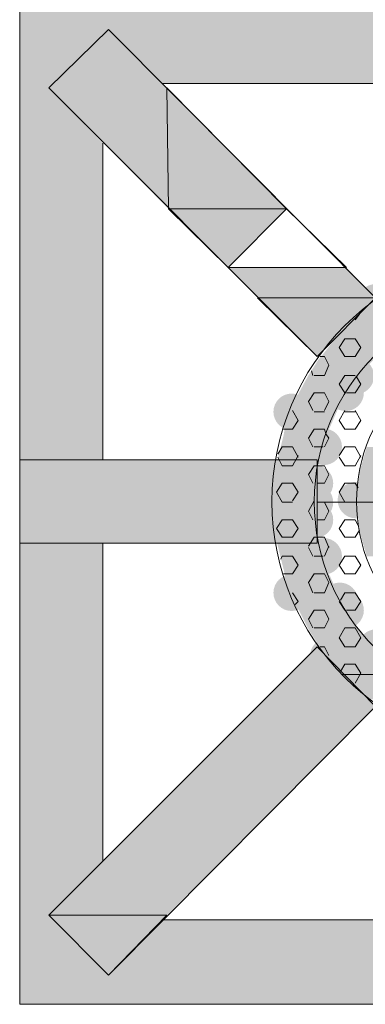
# Model space of a CAD drawing. Extents: x 3940905 to 4145695, y 925352 to 1109797.
# Tile 510 of 656: x 4009844 to 4009964, y 1099759 to 1100102. Entities that reach past the tile are written whole.
import ezdxf

# ---------------------------------------------------------------- set-up
doc = ezdxf.new("R2010")
doc.units = 0
doc.header["$LTSCALE"] = 750
doc.header["$MEASUREMENT"] = 0
doc.layers.add('CKD Equipments', color=252, linetype='CONTINUOUS', lineweight=0)

msp = doc.modelspace()

# ---------------------------------------------------------------- hatches: boundary and pattern name
at = {"layer": 'CKD Equipments', "true_color": 0xffffff}
h = msp.add_hatch(color=7, dxfattribs=at)
h.paths.add_polyline_path([(4009843.91, 1100098.92), (4010004.19, 1100109.1), (4009843.91, 1100109.1)])
h.paths.add_polyline_path([(4010004.19, 1100098.92), (4009843.91, 1100098.92), (4010004.19, 1100109.1)])
h = msp.add_hatch(color=7, dxfattribs=at)
h.paths.add_polyline_path([(4009843.91, 1100078.57), (4009874.95, 1100098.92), (4009843.91, 1100098.92)])
h.paths.add_polyline_path([(4009854.09, 1100078.57), (4009843.91, 1100078.57), (4009874.95, 1100098.92)])
at = {"layer": 'CKD Equipments', "true_color": 0x808080}
h = msp.add_hatch(color=8, dxfattribs=at)
h.paths.add_polyline_path([(4009854.09, 1100078.57), (4009895.3, 1100078.57), (4009874.95, 1100098.92)])
h.paths.add_polyline_path([(4009895.81, 1100036.34), (4009854.09, 1100078.57), (4009895.3, 1100078.57)])
at = {"layer": 'CKD Equipments', "true_color": 0xffffff}
h = msp.add_hatch(color=7, dxfattribs=at)
h.paths.add_polyline_path([(4009893.77, 1100080.09), (4010004.19, 1100098.92), (4009874.95, 1100098.92)])
h.paths.add_polyline_path([(4010004.19, 1100080.09), (4009893.77, 1100080.09), (4010004.19, 1100098.92)])
h = msp.add_hatch(color=7, dxfattribs=at)
h.paths.add_polyline_path([(4009843.91, 1100059.23), (4009854.09, 1100078.57), (4009843.91, 1100078.57)])
h.paths.add_polyline_path([(4009872.91, 1100059.23), (4009843.91, 1100059.23), (4009854.09, 1100078.57)])
h = msp.add_hatch(color=7, dxfattribs=at)
h.paths.add_polyline_path([(4009843.91, 1099948.82), (4009872.91, 1100059.23), (4009843.91, 1100059.23)])
h.paths.add_polyline_path([(4009872.91, 1099948.82), (4009843.91, 1099948.82), (4009872.91, 1100059.23)])
at = {"layer": 'CKD Equipments', "true_color": 0xff0000}
h = msp.add_hatch(color=1, dxfattribs=at)
h.paths.add_polyline_path([(4009926.85, 1100005.3), (4009957.88, 1100015.98), (4009916.67, 1100015.98)])
h.paths.add_polyline_path([(4009968.06, 1100005.3), (4009926.85, 1100005.3), (4009957.88, 1100015.98)])
at = {"layer": 'CKD Equipments', "true_color": 0x808080}
h = msp.add_hatch(color=8, dxfattribs=at)
edge = h.paths.add_edge_path(flags=16)
edge.add_arc((4009968.06, 1100004.03), 6.11, 0, 360)
h = msp.add_hatch(color=8, dxfattribs=at)
edge = h.paths.add_edge_path(flags=16)
edge.add_arc((4009960.43, 1099997.67), 6.61, 0, 360)
h = msp.add_hatch(color=8, dxfattribs=at)
h.paths.add_polyline_path([(4009989.94, 1100000.21), (4009966.53, 1100003.26), (4009998.59, 1100003.26)])
h.paths.add_polyline_path([(4009962.97, 1100000.21), (4009989.94, 1100000.21), (4009966.53, 1100003.26)])
h = msp.add_hatch(color=8, dxfattribs=at)
h.paths.add_polyline_path([(4009979.76, 1099994.61), (4009962.97, 1100000.21), (4009989.94, 1100000.21)])
h.paths.add_polyline_path([(4009956.87, 1099994.61), (4009979.76, 1099994.61), (4009962.97, 1100000.21)])
h = msp.add_hatch(color=8, dxfattribs=at)
h.paths.add_polyline_path([(4009970.1, 1099986.98), (4009956.36, 1099994.1), (4009979.25, 1099994.1)])
h.paths.add_polyline_path([(4009950.76, 1099986.98), (4009970.1, 1099986.98), (4009956.36, 1099994.1)])
h = msp.add_hatch(color=8, dxfattribs=at)
h.paths.add_polyline_path([(4009979.25, 1099994.1), (4009956.87, 1099994.61), (4009979.76, 1099994.61)])
h.paths.add_polyline_path([(4009956.36, 1099994.1), (4009979.25, 1099994.1), (4009956.87, 1099994.61)])
h = msp.add_hatch(color=8, dxfattribs=at)
h.paths.add_polyline_path([(4009967.55, 1099983.93), (4009950.76, 1099986.98), (4009970.1, 1099986.98)])
h.paths.add_polyline_path([(4009948.22, 1099983.93), (4009967.55, 1099983.93), (4009950.76, 1099986.98)])
h = msp.add_hatch(color=8, dxfattribs=at)
h.paths.add_polyline_path([(4009961.95, 1099978.33), (4009948.22, 1099983.93), (4009967.55, 1099983.93)])
h.paths.add_polyline_path([(4009944.65, 1099978.33), (4009961.95, 1099978.33), (4009948.22, 1099983.93)])
h = msp.add_hatch(color=8, dxfattribs=at)
edge = h.paths.add_edge_path(flags=16)
edge.add_arc((4009961.19, 1099978.08), 6.35, 0, 360)
h = msp.add_hatch(color=8, dxfattribs=at)
edge = h.paths.add_edge_path(flags=16)
edge.add_arc((4009957.63, 1099972.23), 6.36, 0, 360)
h = msp.add_hatch(color=8, dxfattribs=at)
h.paths.add_polyline_path([(4009958.39, 1099972.73), (4009944.65, 1099978.33), (4009961.95, 1099978.33)])
h.paths.add_polyline_path([(4009941.6, 1099972.73), (4009958.39, 1099972.73), (4009944.65, 1099978.33)])
h = msp.add_hatch(color=8, dxfattribs=at)
edge = h.paths.add_edge_path(flags=16)
edge.add_arc((4009938.8, 1099965.61), 6.36, 0, 360)
h = msp.add_hatch(color=8, dxfattribs=at)
h.paths.add_polyline_path([(4009955.85, 1099968.66), (4009941.6, 1099972.73), (4009958.39, 1099972.73)])
h.paths.add_polyline_path([(4009939.57, 1099968.66), (4009955.85, 1099968.66), (4009941.6, 1099972.73)])
h = msp.add_hatch(color=8, dxfattribs=at)
h.paths.add_polyline_path([(4009952.29, 1099960.52), (4009939.57, 1099968.66), (4009955.85, 1099968.66)])
h.paths.add_polyline_path([(4009936.51, 1099960.52), (4009952.29, 1099960.52), (4009939.57, 1099968.66)])
h = msp.add_hatch(color=8, dxfattribs=at)
h.paths.add_polyline_path([(4009950.76, 1099957.47), (4009936.51, 1099960.52), (4009952.29, 1099960.52)])
h.paths.add_polyline_path([(4009936, 1099957.47), (4009950.76, 1099957.47), (4009936.51, 1099960.52)])
h = msp.add_hatch(color=8, dxfattribs=at)
edge = h.paths.add_edge_path(flags=16)
edge.add_arc((4009950, 1099953.4), 6.36, 0, 360)
h = msp.add_hatch(color=8, dxfattribs=at)
h.paths.add_polyline_path([(4009948.22, 1099947.29), (4009936, 1099957.47), (4009950.76, 1099957.47)])
h.paths.add_polyline_path([(4009933.46, 1099947.29), (4009948.22, 1099947.29), (4009936, 1099957.47)])
h = msp.add_hatch(color=8, dxfattribs=at)
h.paths.add_polyline_path([(4009968.57, 1099944.75), (4009965.01, 1099953.4), (4009971.11, 1099953.4)])
h.paths.add_polyline_path([(4009962.46, 1099944.75), (4009968.57, 1099944.75), (4009965.01, 1099953.4)])
h = msp.add_hatch(color=8, dxfattribs=at)
h.paths.add_polyline_path([(4009843.91, 1099919.82), (4009895.81, 1099948.82), (4009843.91, 1099948.82)])
h.paths.add_polyline_path([(4009895.81, 1099919.82), (4009843.91, 1099919.82), (4009895.81, 1099948.82)])
at = {"layer": 'CKD Equipments', "true_color": 0xff0000}
h = msp.add_hatch(color=1, dxfattribs=at)
h.paths.add_polyline_path([(4009895.81, 1099919.82), (4009947.71, 1099948.82), (4009895.81, 1099948.82)])
h.paths.add_polyline_path([(4009947.71, 1099919.82), (4009895.81, 1099919.82), (4009947.71, 1099948.82)])
at = {"layer": 'CKD Equipments', "true_color": 0x808080}
h = msp.add_hatch(color=8, dxfattribs=at)
h.paths.add_polyline_path([(4009947.2, 1099934.06), (4009933.46, 1099946.28), (4009948.22, 1099946.28)])
h.paths.add_polyline_path([(4009932.44, 1099934.06), (4009947.2, 1099934.06), (4009933.46, 1099946.28)])
h = msp.add_hatch(color=8, dxfattribs=at)
h.paths.add_polyline_path([(4009948.22, 1099946.28), (4009933.46, 1099947.29), (4009948.22, 1099947.29)])
h.paths.add_polyline_path([(4009933.46, 1099946.28), (4009948.22, 1099946.28), (4009933.46, 1099947.29)])
h = msp.add_hatch(color=8, dxfattribs=at)
edge = h.paths.add_edge_path(flags=16)
edge.add_arc((4009946.94, 1099940.68), 6.36, 0, 360)
h = msp.add_hatch(color=8, dxfattribs=at)
h.paths.add_polyline_path([(4009968.57, 1099943.73), (4009962.46, 1099944.75), (4009968.57, 1099944.75)])
h.paths.add_polyline_path([(4009962.46, 1099943.73), (4009968.57, 1099943.73), (4009962.46, 1099944.75)])
h = msp.add_hatch(color=8, dxfattribs=at)
edge = h.paths.add_edge_path(flags=16)
edge.add_arc((4009961.19, 1099934.83), 6.35, 0, 360)
h = msp.add_hatch(color=8, dxfattribs=at)
h.paths.add_polyline_path([(4009967.55, 1099934.06), (4009962.46, 1099943.73), (4009968.57, 1099943.73)])
h.paths.add_polyline_path([(4009961.45, 1099934.06), (4009967.55, 1099934.06), (4009962.46, 1099943.73)])
h = msp.add_hatch(color=8, dxfattribs=at)
edge = h.paths.add_edge_path(flags=16)
edge.add_arc((4009946.94, 1099934.06), 6.36, 0, 360)
h = msp.add_hatch(color=8, dxfattribs=at)
h.paths.add_polyline_path([(4009948.22, 1099922.36), (4009932.44, 1099934.06), (4009947.2, 1099934.06)])
h.paths.add_polyline_path([(4009933.46, 1099922.36), (4009948.22, 1099922.36), (4009932.44, 1099934.06)])
h = msp.add_hatch(color=8, dxfattribs=at)
edge = h.paths.add_edge_path(flags=16)
edge.add_arc((4009946.94, 1099927.96), 6.36, 0, 360)
h = msp.add_hatch(color=8, dxfattribs=at)
h.paths.add_polyline_path([(4009968.57, 1099924.4), (4009961.45, 1099934.06), (4009967.55, 1099934.06)])
h.paths.add_polyline_path([(4009962.46, 1099924.4), (4009968.57, 1099924.4), (4009961.45, 1099934.06)])
h = msp.add_hatch(color=8, dxfattribs=at)
h.paths.add_polyline_path([(4009968.57, 1099923.89), (4009962.46, 1099924.4), (4009968.57, 1099924.4)])
h.paths.add_polyline_path([(4009962.46, 1099923.89), (4009968.57, 1099923.89), (4009962.46, 1099924.4)])
h = msp.add_hatch(color=8, dxfattribs=at)
h.paths.add_polyline_path([(4009971.11, 1099915.24), (4009962.46, 1099923.89), (4009968.57, 1099923.89)])
h.paths.add_polyline_path([(4009965.01, 1099915.24), (4009971.11, 1099915.24), (4009962.46, 1099923.89)])
h = msp.add_hatch(color=8, dxfattribs=at)
h.paths.add_polyline_path([(4009948.22, 1099920.84), (4009933.46, 1099922.36), (4009948.22, 1099922.36)])
h.paths.add_polyline_path([(4009933.46, 1099920.84), (4009948.22, 1099920.84), (4009933.46, 1099922.36)])
h = msp.add_hatch(color=8, dxfattribs=at)
h.paths.add_polyline_path([(4009950.76, 1099910.66), (4009933.46, 1099920.84), (4009948.22, 1099920.84)])
h.paths.add_polyline_path([(4009936, 1099910.66), (4009950.76, 1099910.66), (4009933.46, 1099920.84)])
h = msp.add_hatch(color=8, dxfattribs=at)
edge = h.paths.add_edge_path(flags=16)
edge.add_arc((4009950, 1099915.24), 6.36, 0, 360)
at = {"layer": 'CKD Equipments', "true_color": 0xffffff}
h = msp.add_hatch(color=7, dxfattribs=at)
h.paths.add_polyline_path([(4009843.91, 1099808.9), (4009872.91, 1099919.82), (4009843.91, 1099919.82)])
h.paths.add_polyline_path([(4009872.91, 1099808.9), (4009843.91, 1099808.9), (4009872.91, 1099919.82)])
at = {"layer": 'CKD Equipments', "true_color": 0x808080}
h = msp.add_hatch(color=8, dxfattribs=at)
h.paths.add_polyline_path([(4009952.29, 1099908.12), (4009936, 1099910.66), (4009950.76, 1099910.66)])
h.paths.add_polyline_path([(4009936.51, 1099908.12), (4009952.29, 1099908.12), (4009936, 1099910.66)])
h = msp.add_hatch(color=8, dxfattribs=at)
edge = h.paths.add_edge_path(flags=16)
edge.add_arc((4009938.8, 1099902.52), 6.36, 0, 360)
h = msp.add_hatch(color=8, dxfattribs=at)
h.paths.add_polyline_path([(4009955.85, 1099899.97), (4009936.51, 1099908.12), (4009952.29, 1099908.12)])
h.paths.add_polyline_path([(4009939.57, 1099899.97), (4009955.85, 1099899.97), (4009936.51, 1099908.12)])
h = msp.add_hatch(color=8, dxfattribs=at)
edge = h.paths.add_edge_path(flags=16)
edge.add_arc((4009955.59, 1099899.72), 6.35, 0, 360)
h = msp.add_hatch(color=8, dxfattribs=at)
h.paths.add_polyline_path([(4009958.39, 1099895.9), (4009939.57, 1099899.97), (4009955.85, 1099899.97)])
h.paths.add_polyline_path([(4009941.6, 1099895.9), (4009958.39, 1099895.9), (4009939.57, 1099899.97)])
h = msp.add_hatch(color=8, dxfattribs=at)
edge = h.paths.add_edge_path(flags=16)
edge.add_arc((4009957.63, 1099896.41), 6.36, 0, 360)
h = msp.add_hatch(color=8, dxfattribs=at)
h.paths.add_polyline_path([(4009961.95, 1099889.8), (4009941.6, 1099895.9), (4009958.39, 1099895.9)])
h.paths.add_polyline_path([(4009944.65, 1099889.8), (4009961.95, 1099889.8), (4009941.6, 1099895.9)])
h = msp.add_hatch(color=8, dxfattribs=at)
h.paths.add_polyline_path([(4009967.55, 1099884.2), (4009944.65, 1099889.8), (4009961.95, 1099889.8)])
h.paths.add_polyline_path([(4009948.22, 1099884.2), (4009967.55, 1099884.2), (4009944.65, 1099889.8)])
h = msp.add_hatch(color=8, dxfattribs=at)
edge = h.paths.add_edge_path(flags=16)
edge.add_arc((4009968.31, 1099883.44), 6.35, 0, 360)
h = msp.add_hatch(color=8, dxfattribs=at)
edge = h.paths.add_edge_path(flags=16)
edge.add_arc((4009951.52, 1099880.38), 6.35, 0, 360)
at = {"layer": 'CKD Equipments', "true_color": 0xff0000}
h = msp.add_hatch(color=1, dxfattribs=at)
h.paths.add_polyline_path([(4009968.06, 1099862.83), (4009926.85, 1099862.83), (4009947.71, 1099883.69)])
h.paths.add_polyline_path([(4009916.67, 1099852.65), (4009968.06, 1099862.83), (4009926.85, 1099862.83)])
h.paths.add_polyline_path([(4009957.88, 1099852.65), (4009916.67, 1099852.65), (4009968.06, 1099862.83)])
at = {"layer": 'CKD Equipments', "true_color": 0x808080}
h = msp.add_hatch(color=8, dxfattribs=at)
h.paths.add_polyline_path([(4009970.1, 1099881.15), (4009948.22, 1099884.2), (4009967.55, 1099884.2)])
h.paths.add_polyline_path([(4009950.76, 1099881.15), (4009970.1, 1099881.15), (4009948.22, 1099884.2)])
h = msp.add_hatch(color=8, dxfattribs=at)
h.paths.add_polyline_path([(4009979.25, 1099874.02), (4009950.76, 1099881.15), (4009970.1, 1099881.15)])
h.paths.add_polyline_path([(4009956.36, 1099874.02), (4009979.25, 1099874.02), (4009950.76, 1099881.15)])
h = msp.add_hatch(color=8, dxfattribs=at)
edge = h.paths.add_edge_path(flags=16)
edge.add_arc((4009960.43, 1099870.97), 6.61, 0, 360)
h = msp.add_hatch(color=8, dxfattribs=at)
h.paths.add_polyline_path([(4009989.94, 1099868.43), (4009956.87, 1099874.02), (4009979.76, 1099874.02)])
h.paths.add_polyline_path([(4009962.97, 1099868.43), (4009989.94, 1099868.43), (4009956.87, 1099874.02)])
h = msp.add_hatch(color=8, dxfattribs=at)
h.paths.add_polyline_path([(4009998.59, 1099865.37), (4009962.97, 1099868.43), (4009989.94, 1099868.43)])
h.paths.add_polyline_path([(4009966.53, 1099865.37), (4009998.59, 1099865.37), (4009962.97, 1099868.43)])
h = msp.add_hatch(color=8, dxfattribs=at)
h.paths.add_polyline_path([(4009937.02, 1099831.79), (4009895.81, 1099831.79), (4009916.67, 1099852.65)])
h.paths.add_polyline_path([(4009854.09, 1099790.07), (4009937.02, 1099831.79), (4009895.81, 1099831.79)])
h.paths.add_polyline_path([(4009895.3, 1099790.07), (4009854.09, 1099790.07), (4009937.02, 1099831.79)])
at = {"layer": 'CKD Equipments', "true_color": 0xff0000}
h = msp.add_hatch(color=1, dxfattribs=at)
h.paths.add_polyline_path([(4009937.02, 1099831.79), (4009957.88, 1099852.65), (4009916.67, 1099852.65)])
h.paths.add_polyline_path([(4009957.88, 1099852.65), (4009937.02, 1099831.79)], flags=16)
at = {"layer": 'CKD Equipments', "true_color": 0xffffff}
h = msp.add_hatch(color=7, dxfattribs=at)
h.paths.add_polyline_path([(4009843.91, 1099790.07), (4009872.91, 1099808.9), (4009843.91, 1099808.9)])
h.paths.add_polyline_path([(4009854.09, 1099790.07), (4009843.91, 1099790.07), (4009872.91, 1099808.9)])
h = msp.add_hatch(color=7, dxfattribs=at)
h.paths.add_polyline_path([(4009843.91, 1099769.21), (4009854.09, 1099790.07), (4009843.91, 1099790.07)])
h.paths.add_polyline_path([(4009874.95, 1099769.21), (4009843.91, 1099769.21), (4009854.09, 1099790.07)])
h = msp.add_hatch(color=7, dxfattribs=at)
h.paths.add_polyline_path([(4009874.95, 1099769.21), (4010004.19, 1099788.54), (4009893.77, 1099788.54)])
h.paths.add_polyline_path([(4010004.19, 1099769.21), (4009874.95, 1099769.21), (4010004.19, 1099788.54)])
h = msp.add_hatch(color=7, dxfattribs=at)
h.paths.add_polyline_path([(4009843.91, 1099759.03), (4010004.19, 1099769.21), (4009843.91, 1099769.21)])
h.paths.add_polyline_path([(4010004.19, 1099759.03), (4009843.91, 1099759.03), (4010004.19, 1099769.21)])

# ---------------------------------------------------------------- linework, layer by layer
at = {"layer": 'CKD Equipments', "color": 8, "true_color": 0x808080}
for p, q in [((4009843.91, 1099759.03), (4009843.91, 1100109.1)), ((4009854.09, 1100078.57), (4009874.95, 1100098.92)), ((4009968.06, 1100005.3), (4009874.95, 1100098.92)), ((4009947.71, 1099984.95), (4009854.09, 1100078.57)), ((4009893.77, 1100080.09), (4010004.19, 1100080.09)), ((4009937.02, 1100036.34), (4009895.3, 1100078.57)), ((4009895.3, 1100078.57), (4009895.81, 1100036.34)), ((4009872.91, 1099948.82), (4009872.91, 1100059.23)), ((4009937.02, 1100036.34), (4009895.81, 1100036.34)), ((4009895.81, 1100036.34), (4009916.67, 1100015.98)), ((4009895.81, 1100036.34), (4009937.02, 1100036.34)), ((4009916.67, 1100015.98), (4009937.02, 1100036.34)), ((4009968.06, 1100005.3), (4009947.71, 1099984.95)), ((4009962.46, 1099999.7), (4009960.94, 1099997.67)), ((4009957.37, 1099991.05), (4009955.34, 1099988)), ((4009960.94, 1099991.05), (4009957.37, 1099991.05)), ((4009960.94, 1099991.05), (4009962.97, 1099988)), ((4009955.34, 1099988), (4009957.37, 1099984.95)), ((4009962.97, 1099988), (4009960.94, 1099984.95)), ((4009950.25, 1099984.95), (4009948.73, 1099984.95)), ((4009950.25, 1099984.95), (4009951.78, 1099981.89)), ((4009951.78, 1099981.89), (4009950.25, 1099978.33)), ((4009960.94, 1099984.95), (4009957.37, 1099984.95)), ((4009945.67, 1099979.86), (4009946.18, 1099978.33)), ((4009950.25, 1099978.33), (4009946.69, 1099978.33)), ((4009957.37, 1099978.33), (4009955.34, 1099975.28)), ((4009955.34, 1099975.28), (4009957.37, 1099972.23)), ((4009960.94, 1099978.33), (4009957.37, 1099978.33)), ((4009962.97, 1099975.28), (4009960.94, 1099972.23)), ((4009961.45, 1099977.82), (4009962.97, 1099975.28)), ((4009946.69, 1099972.23), (4009944.65, 1099969.17)), ((4009950.25, 1099972.23), (4009946.69, 1099972.23)), ((4009950.25, 1099972.23), (4009951.78, 1099969.17)), ((4009960.94, 1099972.23), (4009957.88, 1099972.23)), ((4009944.65, 1099969.17), (4009946.18, 1099966.12)), ((4009951.78, 1099969.17), (4009950.25, 1099966.12)), ((4009939.06, 1099966.12), (4009941.09, 1099962.56)), ((4009950.25, 1099965.61), (4009946.69, 1099965.61)), ((4009957.37, 1099966.12), (4009955.34, 1099962.56)), ((4009960.94, 1099965.61), (4009957.37, 1099965.61)), ((4009960.94, 1099966.12), (4009962.97, 1099962.56)), ((4009941.09, 1099962.56), (4009939.06, 1099959.51)), ((4009955.34, 1099962.56), (4009957.37, 1099959.51)), ((4009962.97, 1099962.56), (4009960.94, 1099959.51)), ((4009939.06, 1099959.51), (4009936, 1099959.51)), ((4009946.69, 1099959.51), (4009944.65, 1099956.45)), ((4009950.25, 1099959.51), (4009946.69, 1099959.51)), ((4009950.25, 1099959.51), (4009950.76, 1099957.98)), ((4009950.76, 1099957.98), (4009951.78, 1099956.45)), ((4009960.94, 1099959.51), (4009957.37, 1099959.51)), ((4009944.65, 1099956.45), (4009946.18, 1099953.4)), ((4009951.78, 1099956.45), (4009950.25, 1099953.4)), ((4009935.5, 1099953.4), (4009933.97, 1099950.86)), ((4009939.06, 1099953.4), (4009935.5, 1099953.4)), ((4009939.06, 1099953.4), (4009941.09, 1099949.84)), ((4009949.74, 1099953.4), (4009946.69, 1099953.4)), ((4009957.37, 1099953.4), (4009955.34, 1099950.35)), ((4009960.94, 1099953.4), (4009957.37, 1099953.4)), ((4009960.94, 1099953.4), (4009962.97, 1099949.84)), ((4009843.91, 1099919.82), (4009843.91, 1099948.82)), ((4009843.91, 1099948.82), (4009947.71, 1099948.82)), ((4009933.97, 1099949.84), (4009935.5, 1099946.78)), ((4009941.09, 1099950.35), (4009939.06, 1099946.78)), ((4009947.71, 1099948.82), (4009947.71, 1099919.82)), ((4009955.34, 1099949.84), (4009957.37, 1099946.78)), ((4009962.97, 1099950.35), (4009960.94, 1099946.78)), ((4009939.06, 1099946.78), (4009935.5, 1099946.78)), ((4009946.69, 1099946.78), (4009944.65, 1099943.73)), ((4009948.22, 1099946.78), (4009946.69, 1099946.78)), ((4009950.25, 1099946.78), (4009948.22, 1099946.78)), ((4009950.25, 1099946.78), (4009951.78, 1099943.73)), ((4009960.94, 1099946.78), (4009957.37, 1099946.78)), ((4009935.5, 1099940.68), (4009933.46, 1099937.63)), ((4009939.06, 1099940.68), (4009935.5, 1099940.68)), ((4009939.06, 1099940.68), (4009941.09, 1099937.63)), ((4009944.65, 1099943.73), (4009946.18, 1099940.68)), ((4009950.25, 1099940.68), (4009947.71, 1099940.68)), ((4009951.78, 1099943.73), (4009950.25, 1099940.68)), ((4009957.37, 1099940.68), (4009955.34, 1099937.63)), ((4009960.94, 1099940.68), (4009957.37, 1099940.68)), ((4009960.94, 1099940.68), (4009961.95, 1099939.15)), ((4009933.46, 1099937.63), (4009935.5, 1099934.06)), ((4009941.09, 1099937.63), (4009939.06, 1099934.57)), ((4009955.34, 1099937.63), (4009957.37, 1099934.06)), ((4009939.06, 1099934.06), (4009935.5, 1099934.06)), ((4009946.69, 1099934.57), (4009944.65, 1099931.01)), ((4009950.25, 1099934.06), (4009947.71, 1099934.06)), ((4010090.17, 1099934.06), (4009947.71, 1099934.06)), ((4009950.25, 1099934.06), (4009951.78, 1099931.01)), ((4009960.94, 1099934.06), (4009957.37, 1099934.06)), ((4009944.65, 1099931.01), (4009946.18, 1099927.96)), ((4009951.78, 1099931.01), (4009950.25, 1099927.96)), ((4009935.5, 1099927.96), (4009933.46, 1099924.91)), ((4009939.06, 1099927.96), (4009935.5, 1099927.96)), ((4009939.06, 1099927.96), (4009941.09, 1099924.91)), ((4009950.25, 1099927.96), (4009947.71, 1099927.96)), ((4009957.37, 1099927.96), (4009955.34, 1099924.91)), ((4009960.94, 1099927.96), (4009957.37, 1099927.96)), ((4009960.94, 1099927.96), (4009961.95, 1099925.92)), ((4009933.46, 1099924.91), (4009935.5, 1099921.85)), ((4009941.09, 1099924.91), (4009939.06, 1099921.85)), ((4009955.34, 1099924.91), (4009957.37, 1099921.85)), ((4009962.46, 1099924.4), (4009960.94, 1099921.85)), ((4009939.06, 1099921.85), (4009935.5, 1099921.85)), ((4009946.69, 1099921.85), (4009944.65, 1099918.8)), ((4009948.22, 1099921.85), (4009946.69, 1099921.85)), ((4009950.25, 1099921.85), (4009948.22, 1099921.85)), ((4009950.25, 1099921.85), (4009951.78, 1099918.29)), ((4009960.94, 1099921.85), (4009957.37, 1099921.85)), ((4009947.71, 1099919.82), (4009843.91, 1099919.82)), ((4009872.91, 1099808.9), (4009872.91, 1099919.82)), ((4009944.65, 1099918.29), (4009946.18, 1099915.24)), ((4009951.78, 1099918.8), (4009950.25, 1099915.24)), ((4009935.5, 1099915.24), (4009934.99, 1099914.22)), ((4009939.06, 1099915.24), (4009935.5, 1099915.24)), ((4009939.06, 1099915.24), (4009941.09, 1099912.19)), ((4009949.74, 1099915.24), (4009946.69, 1099915.24)), ((4009957.37, 1099915.24), (4009955.34, 1099912.19)), ((4009960.94, 1099915.24), (4009957.37, 1099915.24)), ((4009960.94, 1099915.24), (4009962.97, 1099912.19)), ((4009941.09, 1099912.19), (4009939.06, 1099909.13)), ((4009955.34, 1099912.19), (4009957.37, 1099909.13)), ((4009962.97, 1099912.19), (4009960.94, 1099909.13)), ((4009939.06, 1099909.13), (4009936, 1099909.13)), ((4009946.69, 1099909.13), (4009944.65, 1099906.08)), ((4009950.25, 1099909.13), (4009946.69, 1099909.13)), ((4009950.25, 1099909.13), (4009951.78, 1099906.08)), ((4009960.94, 1099909.13), (4009957.37, 1099909.13)), ((4009944.65, 1099906.08), (4009946.18, 1099902.52)), ((4009951.78, 1099906.08), (4009950.25, 1099902.52)), ((4009939.06, 1099902.52), (4009941.09, 1099899.47)), ((4009941.09, 1099899.47), (4009940.08, 1099898.45)), ((4009950.25, 1099902.52), (4009946.69, 1099902.52)), ((4009955.34, 1099899.47), (4009957.37, 1099896.41)), ((4009957.37, 1099902.52), (4009955.85, 1099899.97)), ((4009960.94, 1099902.52), (4009957.37, 1099902.52)), ((4009960.94, 1099902.52), (4009962.97, 1099899.47)), ((4009962.97, 1099899.47), (4009960.94, 1099896.41)), ((4009946.69, 1099896.41), (4009944.65, 1099893.36)), ((4009950.25, 1099896.41), (4009946.69, 1099896.41)), ((4009950.25, 1099896.41), (4009951.78, 1099893.36)), ((4009960.94, 1099896.41), (4009957.88, 1099896.41)), ((4009944.65, 1099893.36), (4009946.18, 1099890.31)), ((4009951.78, 1099893.36), (4009950.25, 1099890.31)), ((4009950.25, 1099890.31), (4009946.69, 1099890.31)), ((4009957.37, 1099890.31), (4009955.34, 1099886.75)), ((4009960.94, 1099890.31), (4009957.37, 1099890.31)), ((4009960.94, 1099890.31), (4009962.97, 1099886.75)), ((4009955.34, 1099886.75), (4009957.37, 1099883.69)), ((4009962.97, 1099886.75), (4009960.94, 1099883.69)), ((4009947.71, 1099883.69), (4009854.09, 1099790.07)), ((4009968.06, 1099862.83), (4009947.71, 1099883.69)), ((4009950.25, 1099883.69), (4009948.73, 1099883.69)), ((4009950.25, 1099883.69), (4009951.78, 1099880.64)), ((4009960.94, 1099883.69), (4009957.37, 1099883.69)), ((4009957.37, 1099877.59), (4009955.85, 1099875.04)), ((4009960.94, 1099877.59), (4009957.37, 1099877.59)), ((4009960.94, 1099877.59), (4009962.97, 1099874.53)), ((4009979.76, 1099874.02), (4009956.36, 1099874.02)), ((4009956.36, 1099874.02), (4009956.87, 1099874.02)), ((4009979.76, 1099874.02), (4009956.36, 1099874.02)), ((4009956.36, 1099874.02), (4009979.25, 1099874.02)), ((4009956.87, 1099874.02), (4009979.76, 1099874.02)), ((4009962.97, 1099874.53), (4009960.94, 1099870.97)), ((4009968.06, 1099862.83), (4009874.95, 1099769.21)), ((4009895.3, 1099790.07), (4009854.09, 1099790.07)), ((4009854.09, 1099790.07), (4009874.95, 1099769.21)), ((4009854.09, 1099790.07), (4009874.95, 1099769.21)), ((4009874.95, 1099769.21), (4009895.3, 1099790.07)), ((4010004.19, 1099788.54), (4009893.77, 1099788.54)), ((4009893.77, 1099788.54), (4010004.19, 1099788.54)), ((4010193.97, 1099759.03), (4009843.91, 1099759.03))]:
    msp.add_line(p, q, dxfattribs=at)
at = {"layer": 'CKD Equipments', "color": 1, "true_color": 0xff0000}
for p, q in [((4009937.02, 1100036.34), (4009916.67, 1100015.98)), ((4009916.67, 1100015.98), (4009937.02, 1100036.34)), ((4009937.02, 1100036.34), (4009916.67, 1100015.98)), ((4009937.02, 1100036.34), (4009937.02, 1100036.34)), ((4009957.88, 1100015.98), (4009937.02, 1100036.34)), ((4009937.02, 1100036.34), (4009937.02, 1100036.34)), ((4009916.67, 1100015.98), (4009957.88, 1100015.98)), ((4009968.06, 1100005.3), (4009926.85, 1100005.3)), ((4009926.85, 1100005.3), (4009947.71, 1099984.95)), ((4009947.71, 1099984.95), (4009968.06, 1100005.3))]:
    msp.add_line(p, q, dxfattribs=at)
at = {"layer": 'CKD Equipments', "color": 8, "true_color": 0x808080}
for radius in [86.75, 72, 57.24]:
    msp.add_circle((4010018.69, 1099934.32), radius, dxfattribs=at)
for points in [[(4009895.81, 1100036.34), (4009937.02, 1100036.34), (4009895.3, 1100078.57)], [(4009916.67, 1100015.98), (4009937.02, 1100036.34), (4009895.81, 1100036.34)], [(4009874.95, 1099769.21), (4009895.3, 1099790.07), (4009854.09, 1099790.07)]]:
    msp.add_solid(points, dxfattribs=at)
at = {"layer": 'CKD Equipments', "color": 1, "true_color": 0xff0000}
msp.add_solid([(4009947.71, 1099984.95), (4009968.06, 1100005.3), (4009926.85, 1100005.3)], dxfattribs=at)

doc.saveas('drawing.dxf')
